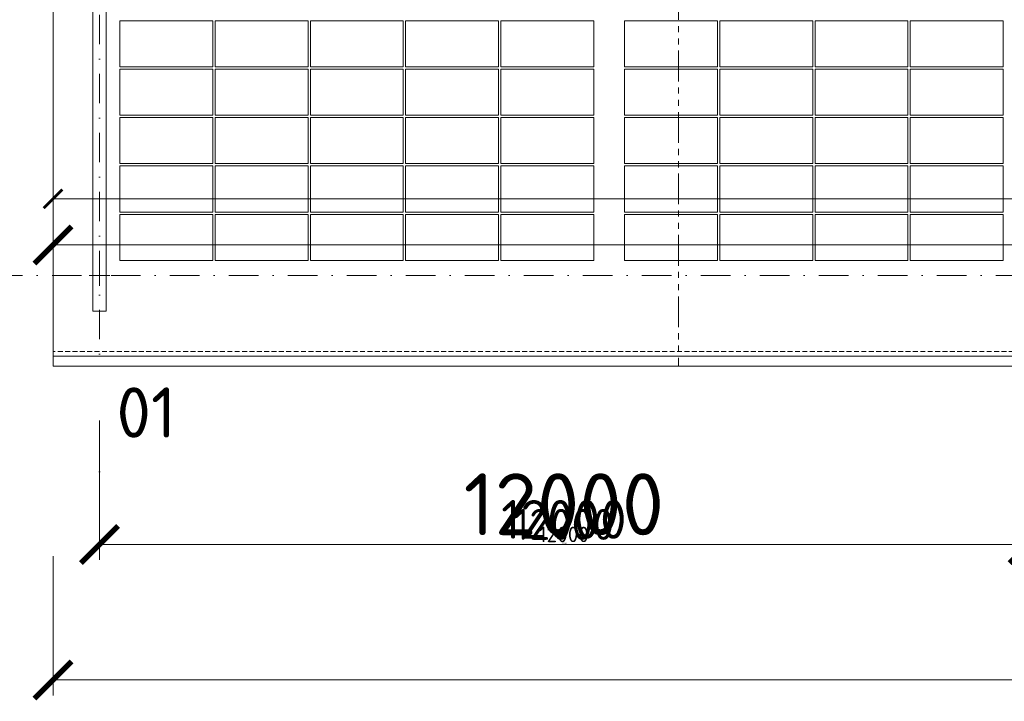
# Model space of a CAD drawing. Header units: millimetres. Extents: x -15830 to 4680139, y -28864 to 2281735.
# Tile 381 of 577: x 212898 to 225619, y 238782 to 247588. Entities that reach past the tile are written whole.
import ezdxf

# ---------------------------------------------------------------- set-up
doc = ezdxf.new("R2010")
doc.units = ezdxf.units.MM
for name, pattern in [('CENTERX2', [101.6, 63.5, -12.7, 12.7, -12.7]), ('DASHDOT', [25.4, 12.7, -6.35, 0, -6.35]), ('DASHED', [19.05, 12.7, -6.35]), ('HIDDEN', [9.525, 6.35, -3.175]), ('PHANTOM2', [31.75, 15.875, -3.175, 3.175, -3.175, 3.175, -3.175])]:
    doc.linetypes.add(name, pattern=pattern)
for name, color, linetype, lineweight in [('A99_FVE', 30, 'Continuous', 5), ('A99_N_kce-pod', 7, 'DASHED', 20), ('A99_N_koty-200', 5, 'Continuous', 5), ('A99_N_koty-200 @ 1', 5, 'Continuous', 5), ('A99_N_koty-200 @ 10', 5, 'Continuous', 5), ('A99_N_koty-200 @ 100', 5, 'Continuous', 5), ('A99_N_koty-200 @ 200', 5, 'Continuous', 5), ('A99_N_koty-200 @ 250 (1)', 5, 'Continuous', 5), ('A99_N_koty-200 @ 250 (2)', 5, 'Continuous', 5), ('A99_N_koty-200 @ 400', 5, 'Continuous', 5), ('A99_N_txt-popis-200', 240, 'Continuous', 5), ('A99_S_kce-demolice', 30, 'Continuous', 20), ('A99_S_kce-pohl', 7, 'Continuous', 5), ('A99_S_koty-200', 160, 'Continuous', 5), ('A99_S_osy', 1, 'CENTERX2', 5)]:
    doc.layers.add(name, color=color, linetype=linetype, lineweight=lineweight)
doc.styles.add('A99_kota', font='isocpeur.ttf', dxfattribs={"height": 2})
doc.styles.add('ad_popis 100', font='isocpeur.ttf', dxfattribs={"height": 200})
doc.dimstyles.new('A99_kota_200 new', dxfattribs={"dimscale": 200, "dimtxt": 2, "dimasz": 1.2, "dimexe": 0.5, "dimexo": 1.5, "dimgap": 0.3, "dimtad": 1, "dimdec": 0, "dimzin": 3, "dimdsep": 46, "dimtxsty": 'A99_kota', "dimblk": 'ARCHTICK', "dimcen": 2.5, "dimazin": 2, "dimtfac": 0.75, "dimtdec": 0, "dimtmove": 2, "dimatfit": 0, "dimfxl": 0, "dimtolj": 1, "dimtzin": 0, "dimlwd": 5, "dimlwe": 5, "dimarcsym": 0})

# ---------------------------------------------------------------- blocks, each defined once
blk = doc.blocks.new('_ArchTick')
at = {"color": 0, "linetype": 'ByBlock', "const_width": 0.15}
blk.add_lwpolyline([(-0.5, -0.5), (0.5, 0.5)], dxfattribs=at)
blk = doc.blocks.new('*D307')
at = {"layer": 'A99_N_koty-200', "color": 0, "linetype": 'Continuous', "lineweight": 5, "ltscale": 10, "transparency": 16777216}
for p, q in [((213929, 241208), (213929, 240758)), ((225929, 241208), (225929, 240758)), ((225929, 240808), (213929, 240808))]:
    blk.add_line(p, q, dxfattribs=at)
at = {"layer": 'Defpoints', "color": 0, "linetype": 'Continuous', "ltscale": 10, "transparency": 16777216}
for p in [(213929, 243683), (225929, 243683), (213929, 240808)]:
    blk.add_point(p, dxfattribs=at)
at = {"layer": 'A99_N_koty-200', "color": 0, "linetype": 'Continuous', "lineweight": 5, "ltscale": 10, "transparency": 16777216, "xscale": 120, "yscale": 120, "zscale": 120, "rotation": 180}
blk.add_blockref('_ArchTick', (213929, 240808), dxfattribs=at)
at = {"layer": 'A99_N_koty-200', "color": 0, "linetype": 'Continuous', "lineweight": 5, "ltscale": 10, "transparency": 16777216, "xscale": 120, "yscale": 120, "zscale": 120}
blk.add_blockref('_ArchTick', (225929, 240808), dxfattribs=at)
at = {"layer": 'A99_N_koty-200', "color": 0, "linetype": 'Continuous', "ltscale": 10, "transparency": 16777216, "insert": (219929, 240938), "char_height": 200, "attachment_point": 5, "style": 'A99_kota'}
blk.add_mtext('\\A1;12000', dxfattribs=at)
blk = doc.blocks.new('*D308')
at = {"layer": 'A99_N_koty-200', "color": 0, "linetype": 'Continuous', "lineweight": 5, "ltscale": 10, "transparency": 16777216}
for p, q in [((213929, 241608), (213929, 240708)), ((225929, 241608), (225929, 240708)), ((225929, 240808), (213929, 240808))]:
    blk.add_line(p, q, dxfattribs=at)
at = {"layer": 'Defpoints', "color": 0, "linetype": 'Continuous', "ltscale": 10, "transparency": 16777216}
for p in [(213929, 243683), (225929, 243683), (213929, 240808)]:
    blk.add_point(p, dxfattribs=at)
at = {"layer": 'A99_N_koty-200', "color": 0, "linetype": 'Continuous', "lineweight": 5, "ltscale": 10, "transparency": 16777216, "xscale": 240, "yscale": 240, "zscale": 240, "rotation": 180}
blk.add_blockref('_ArchTick', (213929, 240808), dxfattribs=at)
at = {"layer": 'A99_N_koty-200', "color": 0, "linetype": 'Continuous', "lineweight": 5, "ltscale": 10, "transparency": 16777216, "xscale": 240, "yscale": 240, "zscale": 240}
blk.add_blockref('_ArchTick', (225929, 240808), dxfattribs=at)
at = {"layer": 'A99_N_koty-200', "color": 0, "linetype": 'Continuous', "ltscale": 10, "transparency": 16777216, "insert": (219929, 241068), "char_height": 400, "attachment_point": 5, "style": 'A99_kota'}
blk.add_mtext('\\A1;12000', dxfattribs=at)
blk = doc.blocks.new('*D309')
at = {"layer": 'A99_N_koty-200', "color": 0, "linetype": 'Continuous', "lineweight": 5, "ltscale": 10, "transparency": 16777216}
for p, q in [((213929, 240812), (213929, 240808)), ((225929, 240808), (213929, 240808)), ((225929, 240812), (225929, 240808))]:
    blk.add_line(p, q, dxfattribs=at)
at = {"layer": 'Defpoints', "color": 0, "linetype": 'Continuous', "ltscale": 10, "transparency": 16777216}
for p in [(213929, 243683), (225929, 243683), (213929, 240808)]:
    blk.add_point(p, dxfattribs=at)
at = {"layer": 'A99_N_koty-200', "color": 0, "linetype": 'Continuous', "lineweight": 5, "ltscale": 10, "transparency": 16777216, "xscale": 1.2, "yscale": 1.2, "zscale": 1.2, "rotation": 180}
blk.add_blockref('_ArchTick', (213929, 240808), dxfattribs=at)
at = {"layer": 'A99_N_koty-200', "color": 0, "linetype": 'Continuous', "lineweight": 5, "ltscale": 10, "transparency": 16777216, "xscale": 1.2, "yscale": 1.2, "zscale": 1.2}
blk.add_blockref('_ArchTick', (225929, 240808), dxfattribs=at)
at = {"layer": 'A99_N_koty-200', "color": 0, "linetype": 'Continuous', "ltscale": 10, "transparency": 16777216, "insert": (219929, 240810), "char_height": 2, "attachment_point": 5, "style": 'A99_kota'}
blk.add_mtext('\\A1;12000', dxfattribs=at)
blk = doc.blocks.new('*D310')
at = {"layer": 'A99_N_koty-200', "color": 0, "linetype": 'Continuous', "lineweight": 5, "ltscale": 10, "transparency": 16777216}
for p, q in [((213929, 242408), (213929, 240608)), ((225929, 242408), (225929, 240608)), ((225929, 240808), (213929, 240808))]:
    blk.add_line(p, q, dxfattribs=at)
at = {"layer": 'Defpoints', "color": 0, "linetype": 'Continuous', "ltscale": 10, "transparency": 16777216}
for p in [(213929, 243683), (225929, 243683), (213929, 240808)]:
    blk.add_point(p, dxfattribs=at)
at = {"layer": 'A99_N_koty-200', "color": 0, "linetype": 'Continuous', "lineweight": 5, "ltscale": 10, "transparency": 16777216, "xscale": 480, "yscale": 480, "zscale": 480, "rotation": 180}
blk.add_blockref('_ArchTick', (213929, 240808), dxfattribs=at)
at = {"layer": 'A99_N_koty-200', "color": 0, "linetype": 'Continuous', "lineweight": 5, "ltscale": 10, "transparency": 16777216, "xscale": 480, "yscale": 480, "zscale": 480}
blk.add_blockref('_ArchTick', (225929, 240808), dxfattribs=at)
at = {"layer": 'A99_N_koty-200', "color": 0, "linetype": 'Continuous', "ltscale": 10, "transparency": 16777216, "insert": (219929, 241328), "char_height": 800, "attachment_point": 5, "style": 'A99_kota'}
blk.add_mtext('\\A1;12000', dxfattribs=at)
blk = doc.blocks.new('*D311')
at = {"layer": 'A99_N_koty-200', "color": 0, "linetype": 'Continuous', "lineweight": 5, "ltscale": 10, "transparency": 16777216}
for p, q in [((213929, 240848), (213929, 240803)), ((225929, 240808), (213929, 240808)), ((225929, 240848), (225929, 240803))]:
    blk.add_line(p, q, dxfattribs=at)
at = {"layer": 'Defpoints', "color": 0, "linetype": 'Continuous', "ltscale": 10, "transparency": 16777216}
for p in [(213929, 243683), (225929, 243683), (213929, 240808)]:
    blk.add_point(p, dxfattribs=at)
at = {"layer": 'A99_N_koty-200', "color": 0, "linetype": 'Continuous', "lineweight": 5, "ltscale": 10, "transparency": 16777216, "xscale": 12, "yscale": 12, "zscale": 12, "rotation": 180}
blk.add_blockref('_ArchTick', (213929, 240808), dxfattribs=at)
at = {"layer": 'A99_N_koty-200', "color": 0, "linetype": 'Continuous', "lineweight": 5, "ltscale": 10, "transparency": 16777216, "xscale": 12, "yscale": 12, "zscale": 12}
blk.add_blockref('_ArchTick', (225929, 240808), dxfattribs=at)
at = {"layer": 'A99_N_koty-200', "color": 0, "linetype": 'Continuous', "ltscale": 10, "transparency": 16777216, "insert": (219929, 240821), "char_height": 20, "attachment_point": 5, "style": 'A99_kota'}
blk.add_mtext('\\A1;12000', dxfattribs=at)
blk = doc.blocks.new('*D312')
at = {"layer": 'A99_N_koty-200', "color": 0, "linetype": 'Continuous', "lineweight": 5, "ltscale": 10, "transparency": 16777216}
for p, q in [((213929, 241808), (213929, 240683)), ((225929, 241808), (225929, 240683)), ((225929, 240808), (213929, 240808))]:
    blk.add_line(p, q, dxfattribs=at)
at = {"layer": 'Defpoints', "color": 0, "linetype": 'Continuous', "ltscale": 10, "transparency": 16777216}
for p in [(213929, 243683), (225929, 243683), (213929, 240808)]:
    blk.add_point(p, dxfattribs=at)
at = {"layer": 'A99_N_koty-200', "color": 0, "linetype": 'Continuous', "lineweight": 5, "ltscale": 10, "transparency": 16777216, "xscale": 300, "yscale": 300, "zscale": 300, "rotation": 180}
blk.add_blockref('_ArchTick', (213929, 240808), dxfattribs=at)
at = {"layer": 'A99_N_koty-200', "color": 0, "linetype": 'Continuous', "lineweight": 5, "ltscale": 10, "transparency": 16777216, "xscale": 300, "yscale": 300, "zscale": 300}
blk.add_blockref('_ArchTick', (225929, 240808), dxfattribs=at)
at = {"layer": 'A99_N_koty-200', "color": 0, "linetype": 'Continuous', "ltscale": 10, "transparency": 16777216, "insert": (219929, 241133), "char_height": 500, "attachment_point": 5, "style": 'A99_kota'}
blk.add_mtext('\\A1;12000', dxfattribs=at)
blk = doc.blocks.new('*D313')
at = {"layer": 'A99_N_koty-200', "color": 0, "linetype": 'Continuous', "lineweight": 5, "ltscale": 10, "transparency": 16777216}
for p, q in [((213929, 241808), (213929, 240683)), ((225929, 241808), (225929, 240683)), ((225929, 240808), (213929, 240808))]:
    blk.add_line(p, q, dxfattribs=at)
at = {"layer": 'Defpoints', "color": 0, "linetype": 'Continuous', "ltscale": 10, "transparency": 16777216}
for p in [(213929, 243683), (225929, 243683), (213929, 240808)]:
    blk.add_point(p, dxfattribs=at)
at = {"layer": 'A99_N_koty-200', "color": 0, "linetype": 'Continuous', "lineweight": 5, "ltscale": 10, "transparency": 16777216, "xscale": 300, "yscale": 300, "zscale": 300, "rotation": 180}
blk.add_blockref('_ArchTick', (213929, 240808), dxfattribs=at)
at = {"layer": 'A99_N_koty-200', "color": 0, "linetype": 'Continuous', "lineweight": 5, "ltscale": 10, "transparency": 16777216, "xscale": 300, "yscale": 300, "zscale": 300}
blk.add_blockref('_ArchTick', (225929, 240808), dxfattribs=at)
at = {"layer": 'A99_N_koty-200', "color": 0, "linetype": 'Continuous', "ltscale": 10, "transparency": 16777216, "insert": (219929, 241133), "char_height": 500, "attachment_point": 5, "style": 'A99_kota'}
blk.add_mtext('\\A1;12000', dxfattribs=at)
blk = doc.blocks.new('*D314')
at = {"layer": 'A99_N_koty-200', "color": 0, "linetype": 'Continuous', "lineweight": 5, "ltscale": 10, "transparency": 16777216}
for p, q in [((213329, 239458), (213329, 239008)), ((352804, 239458), (352804, 239008)), ((352804, 239058), (213329, 239058))]:
    blk.add_line(p, q, dxfattribs=at)
at = {"layer": 'Defpoints', "color": 0, "linetype": 'Continuous', "ltscale": 10, "transparency": 16777216}
for p in [(213329, 242988), (352804, 242988), (213329, 239058)]:
    blk.add_point(p, dxfattribs=at)
at = {"layer": 'A99_N_koty-200', "color": 0, "linetype": 'Continuous', "lineweight": 5, "ltscale": 10, "transparency": 16777216, "xscale": 120, "yscale": 120, "zscale": 120, "rotation": 180}
blk.add_blockref('_ArchTick', (213329, 239058), dxfattribs=at)
at = {"layer": 'A99_N_koty-200', "color": 0, "linetype": 'Continuous', "lineweight": 5, "ltscale": 10, "transparency": 16777216, "xscale": 120, "yscale": 120, "zscale": 120}
blk.add_blockref('_ArchTick', (352804, 239058), dxfattribs=at)
at = {"layer": 'A99_N_koty-200', "color": 0, "linetype": 'Continuous', "ltscale": 10, "transparency": 16777216, "insert": (283067, 239188), "char_height": 200, "attachment_point": 5, "style": 'A99_kota'}
blk.add_mtext('\\A1;139476', dxfattribs=at)
blk = doc.blocks.new('*D315')
at = {"layer": 'A99_N_koty-200', "color": 0, "linetype": 'Continuous', "lineweight": 5, "ltscale": 10, "transparency": 16777216}
for p, q in [((213329, 239858), (213329, 238958)), ((352804, 239858), (352804, 238958)), ((352804, 239058), (213329, 239058))]:
    blk.add_line(p, q, dxfattribs=at)
at = {"layer": 'Defpoints', "color": 0, "linetype": 'Continuous', "ltscale": 10, "transparency": 16777216}
for p in [(213329, 242988), (352804, 242988), (213329, 239058)]:
    blk.add_point(p, dxfattribs=at)
at = {"layer": 'A99_N_koty-200', "color": 0, "linetype": 'Continuous', "lineweight": 5, "ltscale": 10, "transparency": 16777216, "xscale": 240, "yscale": 240, "zscale": 240, "rotation": 180}
blk.add_blockref('_ArchTick', (213329, 239058), dxfattribs=at)
at = {"layer": 'A99_N_koty-200', "color": 0, "linetype": 'Continuous', "lineweight": 5, "ltscale": 10, "transparency": 16777216, "xscale": 240, "yscale": 240, "zscale": 240}
blk.add_blockref('_ArchTick', (352804, 239058), dxfattribs=at)
at = {"layer": 'A99_N_koty-200', "color": 0, "linetype": 'Continuous', "ltscale": 10, "transparency": 16777216, "insert": (283067, 239318), "char_height": 400, "attachment_point": 5, "style": 'A99_kota'}
blk.add_mtext('\\A1;139476', dxfattribs=at)
blk = doc.blocks.new('*D316')
at = {"layer": 'A99_N_koty-200', "color": 0, "linetype": 'Continuous', "lineweight": 5, "ltscale": 10, "transparency": 16777216}
for p, q in [((213329, 239062), (213329, 239058)), ((352804, 239058), (213329, 239058)), ((352804, 239062), (352804, 239058))]:
    blk.add_line(p, q, dxfattribs=at)
at = {"layer": 'Defpoints', "color": 0, "linetype": 'Continuous', "ltscale": 10, "transparency": 16777216}
for p in [(213329, 242988), (352804, 242988), (213329, 239058)]:
    blk.add_point(p, dxfattribs=at)
at = {"layer": 'A99_N_koty-200', "color": 0, "linetype": 'Continuous', "lineweight": 5, "ltscale": 10, "transparency": 16777216, "xscale": 1.2, "yscale": 1.2, "zscale": 1.2, "rotation": 180}
blk.add_blockref('_ArchTick', (213329, 239058), dxfattribs=at)
at = {"layer": 'A99_N_koty-200', "color": 0, "linetype": 'Continuous', "lineweight": 5, "ltscale": 10, "transparency": 16777216, "xscale": 1.2, "yscale": 1.2, "zscale": 1.2}
blk.add_blockref('_ArchTick', (352804, 239058), dxfattribs=at)
at = {"layer": 'A99_N_koty-200', "color": 0, "linetype": 'Continuous', "ltscale": 10, "transparency": 16777216, "insert": (283067, 239060), "char_height": 2, "attachment_point": 5, "style": 'A99_kota'}
blk.add_mtext('\\A1;139476', dxfattribs=at)
blk = doc.blocks.new('*D317')
at = {"layer": 'A99_N_koty-200', "color": 0, "linetype": 'Continuous', "lineweight": 5, "ltscale": 10, "transparency": 16777216}
for p, q in [((213329, 240658), (213329, 238858)), ((352804, 240658), (352804, 238858)), ((352804, 239058), (213329, 239058))]:
    blk.add_line(p, q, dxfattribs=at)
at = {"layer": 'Defpoints', "color": 0, "linetype": 'Continuous', "ltscale": 10, "transparency": 16777216}
for p in [(213329, 242988), (352804, 242988), (213329, 239058)]:
    blk.add_point(p, dxfattribs=at)
at = {"layer": 'A99_N_koty-200', "color": 0, "linetype": 'Continuous', "lineweight": 5, "ltscale": 10, "transparency": 16777216, "xscale": 480, "yscale": 480, "zscale": 480, "rotation": 180}
blk.add_blockref('_ArchTick', (213329, 239058), dxfattribs=at)
at = {"layer": 'A99_N_koty-200', "color": 0, "linetype": 'Continuous', "lineweight": 5, "ltscale": 10, "transparency": 16777216, "xscale": 480, "yscale": 480, "zscale": 480}
blk.add_blockref('_ArchTick', (352804, 239058), dxfattribs=at)
at = {"layer": 'A99_N_koty-200', "color": 0, "linetype": 'Continuous', "ltscale": 10, "transparency": 16777216, "insert": (283067, 239578), "char_height": 800, "attachment_point": 5, "style": 'A99_kota'}
blk.add_mtext('\\A1;139476', dxfattribs=at)
blk = doc.blocks.new('*D318')
at = {"layer": 'A99_N_koty-200', "color": 0, "linetype": 'Continuous', "lineweight": 5, "ltscale": 10, "transparency": 16777216}
for p, q in [((213329, 239098), (213329, 239053)), ((352804, 239058), (213329, 239058)), ((352804, 239098), (352804, 239053))]:
    blk.add_line(p, q, dxfattribs=at)
at = {"layer": 'Defpoints', "color": 0, "linetype": 'Continuous', "ltscale": 10, "transparency": 16777216}
for p in [(213329, 242988), (352804, 242988), (213329, 239058)]:
    blk.add_point(p, dxfattribs=at)
at = {"layer": 'A99_N_koty-200', "color": 0, "linetype": 'Continuous', "lineweight": 5, "ltscale": 10, "transparency": 16777216, "xscale": 12, "yscale": 12, "zscale": 12, "rotation": 180}
blk.add_blockref('_ArchTick', (213329, 239058), dxfattribs=at)
at = {"layer": 'A99_N_koty-200', "color": 0, "linetype": 'Continuous', "lineweight": 5, "ltscale": 10, "transparency": 16777216, "xscale": 12, "yscale": 12, "zscale": 12}
blk.add_blockref('_ArchTick', (352804, 239058), dxfattribs=at)
at = {"layer": 'A99_N_koty-200', "color": 0, "linetype": 'Continuous', "ltscale": 10, "transparency": 16777216, "insert": (283067, 239071), "char_height": 20, "attachment_point": 5, "style": 'A99_kota'}
blk.add_mtext('\\A1;139476', dxfattribs=at)
blk = doc.blocks.new('*D319')
at = {"layer": 'A99_N_koty-200', "color": 0, "linetype": 'Continuous', "lineweight": 5, "ltscale": 10, "transparency": 16777216}
for p, q in [((213329, 240058), (213329, 238933)), ((352804, 240058), (352804, 238933)), ((352804, 239058), (213329, 239058))]:
    blk.add_line(p, q, dxfattribs=at)
at = {"layer": 'Defpoints', "color": 0, "linetype": 'Continuous', "ltscale": 10, "transparency": 16777216}
for p in [(213329, 242988), (352804, 242988), (213329, 239058)]:
    blk.add_point(p, dxfattribs=at)
at = {"layer": 'A99_N_koty-200', "color": 0, "linetype": 'Continuous', "lineweight": 5, "ltscale": 10, "transparency": 16777216, "xscale": 300, "yscale": 300, "zscale": 300, "rotation": 180}
blk.add_blockref('_ArchTick', (213329, 239058), dxfattribs=at)
at = {"layer": 'A99_N_koty-200', "color": 0, "linetype": 'Continuous', "lineweight": 5, "ltscale": 10, "transparency": 16777216, "xscale": 300, "yscale": 300, "zscale": 300}
blk.add_blockref('_ArchTick', (352804, 239058), dxfattribs=at)
at = {"layer": 'A99_N_koty-200', "color": 0, "linetype": 'Continuous', "ltscale": 10, "transparency": 16777216, "insert": (283067, 239383), "char_height": 500, "attachment_point": 5, "style": 'A99_kota'}
blk.add_mtext('\\A1;139476', dxfattribs=at)
blk = doc.blocks.new('*D320')
at = {"layer": 'A99_N_koty-200', "color": 0, "linetype": 'Continuous', "lineweight": 5, "ltscale": 10, "transparency": 16777216}
for p, q in [((213329, 240058), (213329, 238933)), ((352804, 240058), (352804, 238933)), ((352804, 239058), (213329, 239058))]:
    blk.add_line(p, q, dxfattribs=at)
at = {"layer": 'Defpoints', "color": 0, "linetype": 'Continuous', "ltscale": 10, "transparency": 16777216}
for p in [(213329, 242988), (352804, 242988), (213329, 239058)]:
    blk.add_point(p, dxfattribs=at)
at = {"layer": 'A99_N_koty-200', "color": 0, "linetype": 'Continuous', "lineweight": 5, "ltscale": 10, "transparency": 16777216, "xscale": 300, "yscale": 300, "zscale": 300, "rotation": 180}
blk.add_blockref('_ArchTick', (213329, 239058), dxfattribs=at)
at = {"layer": 'A99_N_koty-200', "color": 0, "linetype": 'Continuous', "lineweight": 5, "ltscale": 10, "transparency": 16777216, "xscale": 300, "yscale": 300, "zscale": 300}
blk.add_blockref('_ArchTick', (352804, 239058), dxfattribs=at)
at = {"layer": 'A99_N_koty-200', "color": 0, "linetype": 'Continuous', "ltscale": 10, "transparency": 16777216, "insert": (283067, 239383), "char_height": 500, "attachment_point": 5, "style": 'A99_kota'}
blk.add_mtext('\\A1;139476', dxfattribs=at)
blk = doc.blocks.new('*D100')
at = {"layer": 'A99_N_koty-200', "color": 0, "linetype": 'Continuous', "lineweight": 5, "ltscale": 10, "transparency": 16777216}
for p, q in [((213329, 244473), (213329, 245373)), ((213329, 245273), (243929, 245273)), ((243929, 244473), (243929, 245373))]:
    blk.add_line(p, q, dxfattribs=at)
at = {"layer": 'Defpoints', "color": 0, "linetype": 'Continuous', "ltscale": 10, "transparency": 16777216}
for p in [(243929, 245273), (213329, 243243), (243929, 243203)]:
    blk.add_point(p, dxfattribs=at)
at = {"layer": 'A99_N_koty-200', "color": 0, "linetype": 'Continuous', "lineweight": 5, "ltscale": 10, "transparency": 16777216, "xscale": 240, "yscale": 240, "zscale": 240, "rotation": 180}
blk.add_blockref('_ArchTick', (213329, 245273), dxfattribs=at)
at = {"layer": 'A99_N_koty-200', "color": 0, "linetype": 'Continuous', "lineweight": 5, "ltscale": 10, "transparency": 16777216, "xscale": 240, "yscale": 240, "zscale": 240}
blk.add_blockref('_ArchTick', (243929, 245273), dxfattribs=at)
at = {"layer": 'A99_N_koty-200', "color": 0, "linetype": 'Continuous', "ltscale": 10, "transparency": 16777216, "insert": (228629, 245533), "char_height": 400, "attachment_point": 5, "style": 'A99_kota'}
blk.add_mtext('\\A1;30600', dxfattribs=at)
blk = doc.blocks.new('*D101')
at = {"layer": 'A99_N_koty-200', "color": 0, "linetype": 'Continuous', "lineweight": 5, "ltscale": 10, "transparency": 16777216}
for p, q in [((213329, 244278), (213329, 244728)), ((213329, 244678), (243929, 244678)), ((243929, 244278), (243929, 244728))]:
    blk.add_line(p, q, dxfattribs=at)
at = {"layer": 'Defpoints', "color": 0, "linetype": 'Continuous', "ltscale": 10, "transparency": 16777216}
for p in [(243929, 244678), (213329, 243243), (243929, 243203)]:
    blk.add_point(p, dxfattribs=at)
at = {"layer": 'A99_N_koty-200', "color": 0, "linetype": 'Continuous', "lineweight": 5, "ltscale": 10, "transparency": 16777216, "xscale": 120, "yscale": 120, "zscale": 120, "rotation": 180}
blk.add_blockref('_ArchTick', (213329, 244678), dxfattribs=at)
at = {"layer": 'A99_N_koty-200', "color": 0, "linetype": 'Continuous', "lineweight": 5, "ltscale": 10, "transparency": 16777216, "xscale": 120, "yscale": 120, "zscale": 120}
blk.add_blockref('_ArchTick', (243929, 244678), dxfattribs=at)
at = {"layer": 'A99_N_koty-200', "color": 0, "linetype": 'Continuous', "ltscale": 10, "transparency": 16777216, "insert": (228629, 244808), "char_height": 200, "attachment_point": 5, "style": 'A99_kota'}
blk.add_mtext('\\A1;30600', dxfattribs=at)
blk = doc.blocks.new('*D102')
at = {"layer": 'A99_N_koty-200', "color": 0, "linetype": 'Continuous', "lineweight": 5, "ltscale": 10, "transparency": 16777216}
for p, q in [((213329, 244674), (213329, 244679)), ((213329, 244678), (243929, 244678)), ((243929, 244674), (243929, 244679))]:
    blk.add_line(p, q, dxfattribs=at)
at = {"layer": 'Defpoints', "color": 0, "linetype": 'Continuous', "ltscale": 10, "transparency": 16777216}
for p in [(243929, 244678), (213329, 243243), (243929, 243203)]:
    blk.add_point(p, dxfattribs=at)
at = {"layer": 'A99_N_koty-200', "color": 0, "linetype": 'Continuous', "lineweight": 5, "ltscale": 10, "transparency": 16777216, "xscale": 1.2, "yscale": 1.2, "zscale": 1.2, "rotation": 180}
blk.add_blockref('_ArchTick', (213329, 244678), dxfattribs=at)
at = {"layer": 'A99_N_koty-200', "color": 0, "linetype": 'Continuous', "lineweight": 5, "ltscale": 10, "transparency": 16777216, "xscale": 1.2, "yscale": 1.2, "zscale": 1.2}
blk.add_blockref('_ArchTick', (243929, 244678), dxfattribs=at)
at = {"layer": 'A99_N_koty-200', "color": 0, "linetype": 'Continuous', "ltscale": 10, "transparency": 16777216, "insert": (228629, 244680), "char_height": 2, "attachment_point": 5, "style": 'A99_kota'}
blk.add_mtext('\\A1;30600', dxfattribs=at)
blk = doc.blocks.new('*D103')
at = {"layer": 'A99_N_koty-200', "color": 0, "linetype": 'Continuous', "lineweight": 5, "ltscale": 10, "transparency": 16777216}
for p, q in [((213329, 243843), (213329, 244878)), ((243929, 243803), (243929, 244878)), ((213329, 244678), (243929, 244678))]:
    blk.add_line(p, q, dxfattribs=at)
at = {"layer": 'Defpoints', "color": 0, "linetype": 'Continuous', "ltscale": 10, "transparency": 16777216}
for p in [(243929, 244678), (213329, 243243), (243929, 243203)]:
    blk.add_point(p, dxfattribs=at)
at = {"layer": 'A99_N_koty-200', "color": 0, "linetype": 'Continuous', "lineweight": 5, "ltscale": 10, "transparency": 16777216, "xscale": 480, "yscale": 480, "zscale": 480, "rotation": 180}
blk.add_blockref('_ArchTick', (213329, 244678), dxfattribs=at)
at = {"layer": 'A99_N_koty-200', "color": 0, "linetype": 'Continuous', "lineweight": 5, "ltscale": 10, "transparency": 16777216, "xscale": 480, "yscale": 480, "zscale": 480}
blk.add_blockref('_ArchTick', (243929, 244678), dxfattribs=at)
at = {"layer": 'A99_N_koty-200', "color": 0, "linetype": 'Continuous', "ltscale": 10, "transparency": 16777216, "insert": (228629, 245198), "char_height": 800, "attachment_point": 5, "style": 'A99_kota'}
blk.add_mtext('\\A1;30600', dxfattribs=at)
blk = doc.blocks.new('*D104')
at = {"layer": 'A99_N_koty-200', "color": 0, "linetype": 'Continuous', "lineweight": 5, "ltscale": 10, "transparency": 16777216}
for p, q in [((213329, 244638), (213329, 244683)), ((213329, 244678), (243929, 244678)), ((243929, 244638), (243929, 244683))]:
    blk.add_line(p, q, dxfattribs=at)
at = {"layer": 'Defpoints', "color": 0, "linetype": 'Continuous', "ltscale": 10, "transparency": 16777216}
for p in [(243929, 244678), (213329, 243243), (243929, 243203)]:
    blk.add_point(p, dxfattribs=at)
at = {"layer": 'A99_N_koty-200', "color": 0, "linetype": 'Continuous', "lineweight": 5, "ltscale": 10, "transparency": 16777216, "xscale": 12, "yscale": 12, "zscale": 12, "rotation": 180}
blk.add_blockref('_ArchTick', (213329, 244678), dxfattribs=at)
at = {"layer": 'A99_N_koty-200', "color": 0, "linetype": 'Continuous', "lineweight": 5, "ltscale": 10, "transparency": 16777216, "xscale": 12, "yscale": 12, "zscale": 12}
blk.add_blockref('_ArchTick', (243929, 244678), dxfattribs=at)
at = {"layer": 'A99_N_koty-200', "color": 0, "linetype": 'Continuous', "ltscale": 10, "transparency": 16777216, "insert": (228629, 244691), "char_height": 20, "attachment_point": 5, "style": 'A99_kota'}
blk.add_mtext('\\A1;30600', dxfattribs=at)
blk = doc.blocks.new('*D105')
at = {"layer": 'A99_N_koty-200', "color": 0, "linetype": 'Continuous', "lineweight": 5, "ltscale": 10, "transparency": 16777216}
for p, q in [((213329, 243678), (213329, 244803)), ((243929, 243678), (243929, 244803)), ((213329, 244678), (243929, 244678))]:
    blk.add_line(p, q, dxfattribs=at)
at = {"layer": 'Defpoints', "color": 0, "linetype": 'Continuous', "ltscale": 10, "transparency": 16777216}
for p in [(243929, 244678), (213329, 243243), (243929, 243203)]:
    blk.add_point(p, dxfattribs=at)
at = {"layer": 'A99_N_koty-200', "color": 0, "linetype": 'Continuous', "lineweight": 5, "ltscale": 10, "transparency": 16777216, "xscale": 300, "yscale": 300, "zscale": 300, "rotation": 180}
blk.add_blockref('_ArchTick', (213329, 244678), dxfattribs=at)
at = {"layer": 'A99_N_koty-200', "color": 0, "linetype": 'Continuous', "lineweight": 5, "ltscale": 10, "transparency": 16777216, "xscale": 300, "yscale": 300, "zscale": 300}
blk.add_blockref('_ArchTick', (243929, 244678), dxfattribs=at)
at = {"layer": 'A99_N_koty-200', "color": 0, "linetype": 'Continuous', "ltscale": 10, "transparency": 16777216, "insert": (228629, 245003), "char_height": 500, "attachment_point": 5, "style": 'A99_kota'}
blk.add_mtext('\\A1;30600', dxfattribs=at)
blk = doc.blocks.new('*D106')
at = {"layer": 'A99_N_koty-200', "color": 0, "linetype": 'Continuous', "lineweight": 5, "ltscale": 10, "transparency": 16777216}
for p, q in [((213329, 243678), (213329, 244803)), ((243929, 243678), (243929, 244803)), ((213329, 244678), (243929, 244678))]:
    blk.add_line(p, q, dxfattribs=at)
at = {"layer": 'Defpoints', "color": 0, "linetype": 'Continuous', "ltscale": 10, "transparency": 16777216}
for p in [(243929, 244678), (213329, 243243), (243929, 243203)]:
    blk.add_point(p, dxfattribs=at)
at = {"layer": 'A99_N_koty-200', "color": 0, "linetype": 'Continuous', "lineweight": 5, "ltscale": 10, "transparency": 16777216, "xscale": 300, "yscale": 300, "zscale": 300, "rotation": 180}
blk.add_blockref('_ArchTick', (213329, 244678), dxfattribs=at)
at = {"layer": 'A99_N_koty-200', "color": 0, "linetype": 'Continuous', "lineweight": 5, "ltscale": 10, "transparency": 16777216, "xscale": 300, "yscale": 300, "zscale": 300}
blk.add_blockref('_ArchTick', (243929, 244678), dxfattribs=at)
at = {"layer": 'A99_N_koty-200', "color": 0, "linetype": 'Continuous', "ltscale": 10, "transparency": 16777216, "insert": (228629, 245003), "char_height": 500, "attachment_point": 5, "style": 'A99_kota'}
blk.add_mtext('\\A1;30600', dxfattribs=at)
blk = doc.blocks.new('*U795')
at = {"layer": 'A99_N_koty-200 @ 1', "linetype": 'Continuous', "ltscale": 10}
dim = blk.add_linear_dim(base=(213929, 240808.3), p1=(225929, 243683.3), p2=(213929, 243683.3), angle=180, dimstyle='A99_kota_200 new', override={"dimscale": 1, "dimtix": 1, "dimtofl": 1, "dimtmove": 1, "dimatfit": 1}, dxfattribs=at)
dim.commit()
dim.dimension.update_dxf_attribs({"geometry": '*D309', "text_midpoint": (219929, 240809.6)})
at = {"layer": 'A99_N_koty-200 @ 10', "linetype": 'Continuous', "ltscale": 10}
dim = blk.add_linear_dim(base=(213929, 240808.3), p1=(225929, 243683.3), p2=(213929, 243683.3), angle=180, dimstyle='A99_kota_200 new', override={"dimscale": 10, "dimtix": 1, "dimtofl": 1, "dimtmove": 1, "dimatfit": 1}, dxfattribs=at)
dim.commit()
dim.dimension.update_dxf_attribs({"geometry": '*D311', "text_midpoint": (219929, 240821.3)})
at = {"layer": 'A99_N_koty-200 @ 100', "linetype": 'Continuous', "ltscale": 10}
dim = blk.add_linear_dim(base=(213929, 240808.3), p1=(225929, 243683.3), p2=(213929, 243683.3), angle=180, dimstyle='A99_kota_200 new', override={"dimscale": 100, "dimtix": 1, "dimtofl": 1, "dimtmove": 1, "dimatfit": 1}, dxfattribs=at)
dim.commit()
dim.dimension.update_dxf_attribs({"geometry": '*D307', "text_midpoint": (219929, 240938.3)})
at = {"layer": 'A99_N_koty-200 @ 200', "linetype": 'Continuous', "ltscale": 10}
dim = blk.add_linear_dim(base=(213929, 240808.3), p1=(225929, 243683.3), p2=(213929, 243683.3), angle=180, dimstyle='A99_kota_200 new', override={"dimscale": 200, "dimtix": 1, "dimtofl": 1, "dimtmove": 1, "dimatfit": 1}, dxfattribs=at)
dim.commit()
dim.dimension.update_dxf_attribs({"geometry": '*D308', "text_midpoint": (219929, 241068.3)})
at = {"layer": 'A99_N_koty-200 @ 250 (1)', "linetype": 'Continuous', "ltscale": 10}
dim = blk.add_linear_dim(base=(213929, 240808.3), p1=(225929, 243683.3), p2=(213929, 243683.3), angle=180, dimstyle='A99_kota_200 new', override={"dimscale": 250, "dimtix": 1, "dimtofl": 1, "dimtmove": 1, "dimatfit": 1}, dxfattribs=at)
dim.commit()
dim.dimension.update_dxf_attribs({"geometry": '*D312', "text_midpoint": (219929, 241133.3)})
at = {"layer": 'A99_N_koty-200 @ 250 (2)', "linetype": 'Continuous', "ltscale": 10}
dim = blk.add_linear_dim(base=(213929, 240808.3), p1=(225929, 243683.3), p2=(213929, 243683.3), angle=180, dimstyle='A99_kota_200 new', override={"dimscale": 250, "dimtix": 1, "dimtofl": 1, "dimtmove": 1, "dimatfit": 1}, dxfattribs=at)
dim.commit()
dim.dimension.update_dxf_attribs({"geometry": '*D313', "text_midpoint": (219929, 241133.3)})
at = {"layer": 'A99_N_koty-200 @ 400', "linetype": 'Continuous', "ltscale": 10}
dim = blk.add_linear_dim(base=(213929, 240808.3), p1=(225929, 243683.3), p2=(213929, 243683.3), angle=180, dimstyle='A99_kota_200 new', override={"dimscale": 400, "dimtix": 1, "dimtofl": 1, "dimtmove": 1, "dimatfit": 1}, dxfattribs=at)
dim.commit()
dim.dimension.update_dxf_attribs({"geometry": '*D310', "text_midpoint": (219929, 241328.3)})
blk = doc.blocks.new('*U796')
at = {"layer": 'A99_N_koty-200 @ 1', "linetype": 'Continuous', "ltscale": 10}
dim = blk.add_linear_dim(base=(213328.9503, 239058.2521), p1=(352804.496, 242988.2521), p2=(213328.9503, 242988.2521), angle=180, dimstyle='A99_kota_200 new', override={"dimscale": 1, "dimtix": 1, "dimtofl": 1, "dimtmove": 1, "dimatfit": 1}, dxfattribs=at)
dim.commit()
dim.dimension.update_dxf_attribs({"geometry": '*D316', "text_midpoint": (283066.7231, 239059.5521)})
at = {"layer": 'A99_N_koty-200 @ 10', "linetype": 'Continuous', "ltscale": 10}
dim = blk.add_linear_dim(base=(213328.9503, 239058.2521), p1=(352804.496, 242988.2521), p2=(213328.9503, 242988.2521), angle=180, dimstyle='A99_kota_200 new', override={"dimscale": 10, "dimtix": 1, "dimtofl": 1, "dimtmove": 1, "dimatfit": 1}, dxfattribs=at)
dim.commit()
dim.dimension.update_dxf_attribs({"geometry": '*D318', "text_midpoint": (283066.7231, 239071.2521)})
at = {"layer": 'A99_N_koty-200 @ 100', "linetype": 'Continuous', "ltscale": 10}
dim = blk.add_linear_dim(base=(213328.9503, 239058.2521), p1=(352804.496, 242988.2521), p2=(213328.9503, 242988.2521), angle=180, dimstyle='A99_kota_200 new', override={"dimscale": 100, "dimtix": 1, "dimtofl": 1, "dimtmove": 1, "dimatfit": 1}, dxfattribs=at)
dim.commit()
dim.dimension.update_dxf_attribs({"geometry": '*D314', "text_midpoint": (283066.7231, 239188.2521)})
at = {"layer": 'A99_N_koty-200 @ 200', "linetype": 'Continuous', "ltscale": 10}
dim = blk.add_linear_dim(base=(213328.9503, 239058.2521), p1=(352804.496, 242988.2521), p2=(213328.9503, 242988.2521), angle=180, dimstyle='A99_kota_200 new', override={"dimscale": 200, "dimtix": 1, "dimtofl": 1, "dimtmove": 1, "dimatfit": 1}, dxfattribs=at)
dim.commit()
dim.dimension.update_dxf_attribs({"geometry": '*D315', "text_midpoint": (283066.7231, 239318.2521)})
at = {"layer": 'A99_N_koty-200 @ 250 (1)', "linetype": 'Continuous', "ltscale": 10}
dim = blk.add_linear_dim(base=(213328.9503, 239058.2521), p1=(352804.496, 242988.2521), p2=(213328.9503, 242988.2521), angle=180, dimstyle='A99_kota_200 new', override={"dimscale": 250, "dimtix": 1, "dimtofl": 1, "dimtmove": 1, "dimatfit": 1}, dxfattribs=at)
dim.commit()
dim.dimension.update_dxf_attribs({"geometry": '*D319', "text_midpoint": (283066.7231, 239383.2521)})
at = {"layer": 'A99_N_koty-200 @ 250 (2)', "linetype": 'Continuous', "ltscale": 10}
dim = blk.add_linear_dim(base=(213328.9503, 239058.2521), p1=(352804.496, 242988.2521), p2=(213328.9503, 242988.2521), angle=180, dimstyle='A99_kota_200 new', override={"dimscale": 250, "dimtix": 1, "dimtofl": 1, "dimtmove": 1, "dimatfit": 1}, dxfattribs=at)
dim.commit()
dim.dimension.update_dxf_attribs({"geometry": '*D320', "text_midpoint": (283066.7231, 239383.2521)})
at = {"layer": 'A99_N_koty-200 @ 400', "linetype": 'Continuous', "ltscale": 10}
dim = blk.add_linear_dim(base=(213328.9503, 239058.2521), p1=(352804.496, 242988.2521), p2=(213328.9503, 242988.2521), angle=180, dimstyle='A99_kota_200 new', override={"dimscale": 400, "dimtix": 1, "dimtofl": 1, "dimtmove": 1, "dimatfit": 1}, dxfattribs=at)
dim.commit()
dim.dimension.update_dxf_attribs({"geometry": '*D317', "text_midpoint": (283066.7231, 239578.2521)})
blk = doc.blocks.new('*U828')
at = {"layer": 'A99_N_koty-200 @ 1', "linetype": 'Continuous', "ltscale": 10}
dim = blk.add_linear_dim(base=(243929, 244678.3), p1=(213329, 243243.3), p2=(243929, 243203.3), dimstyle='A99_kota_200 new', override={"dimscale": 1, "dimtix": 1, "dimtofl": 1, "dimtmove": 2, "dimatfit": 3}, dxfattribs=at)
dim.commit()
dim.dimension.update_dxf_attribs({"geometry": '*D102', "text_midpoint": (228629, 244679.6)})
at = {"layer": 'A99_N_koty-200 @ 10', "linetype": 'Continuous', "ltscale": 10}
dim = blk.add_linear_dim(base=(243929, 244678.3), p1=(213329, 243243.3), p2=(243929, 243203.3), dimstyle='A99_kota_200 new', override={"dimscale": 10, "dimtix": 1, "dimtofl": 1, "dimtmove": 2, "dimatfit": 3}, dxfattribs=at)
dim.commit()
dim.dimension.update_dxf_attribs({"geometry": '*D104', "text_midpoint": (228629, 244691.3)})
at = {"layer": 'A99_N_koty-200 @ 100', "linetype": 'Continuous', "ltscale": 10}
dim = blk.add_linear_dim(base=(243929, 244678.3), p1=(213329, 243243.3), p2=(243929, 243203.3), dimstyle='A99_kota_200 new', override={"dimscale": 100, "dimtix": 1, "dimtofl": 1, "dimtmove": 2, "dimatfit": 3}, dxfattribs=at)
dim.commit()
dim.dimension.update_dxf_attribs({"geometry": '*D101', "text_midpoint": (228629, 244808.3)})
at = {"layer": 'A99_N_koty-200 @ 200', "linetype": 'Continuous', "ltscale": 10}
dim = blk.add_linear_dim(base=(243929, 245273.3), p1=(213329, 243243.3), p2=(243929, 243203.3), dimstyle='A99_kota_200 new', override={"dimscale": 200, "dimtix": 1, "dimtofl": 1, "dimtmove": 2, "dimatfit": 3}, dxfattribs=at)
dim.commit()
dim.dimension.update_dxf_attribs({"geometry": '*D100', "text_midpoint": (228629, 245533.3)})
at = {"layer": 'A99_N_koty-200 @ 250 (1)', "linetype": 'Continuous', "ltscale": 10}
dim = blk.add_linear_dim(base=(243929, 244678.3), p1=(213329, 243243.3), p2=(243929, 243203.3), dimstyle='A99_kota_200 new', override={"dimscale": 250, "dimtix": 1, "dimtofl": 1, "dimtmove": 2, "dimatfit": 3}, dxfattribs=at)
dim.commit()
dim.dimension.update_dxf_attribs({"geometry": '*D105', "text_midpoint": (228629, 245003.3)})
at = {"layer": 'A99_N_koty-200 @ 250 (2)', "linetype": 'Continuous', "ltscale": 10}
dim = blk.add_linear_dim(base=(243929, 244678.3), p1=(213329, 243243.3), p2=(243929, 243203.3), dimstyle='A99_kota_200 new', override={"dimscale": 250, "dimtix": 1, "dimtofl": 1, "dimtmove": 2, "dimatfit": 3}, dxfattribs=at)
dim.commit()
dim.dimension.update_dxf_attribs({"geometry": '*D106', "text_midpoint": (228629, 245003.3)})
at = {"layer": 'A99_N_koty-200 @ 400', "linetype": 'Continuous', "ltscale": 10}
dim = blk.add_linear_dim(base=(243929, 244678.3), p1=(213329, 243243.3), p2=(243929, 243203.3), dimstyle='A99_kota_200 new', override={"dimscale": 400, "dimtix": 1, "dimtofl": 1, "dimtmove": 2, "dimatfit": 3}, dxfattribs=at)
dim.commit()
dim.dimension.update_dxf_attribs({"geometry": '*D103', "text_midpoint": (228629, 245198.3)})

msp = doc.modelspace()

# ---------------------------------------------------------------- linework, layer by layer
at = {"layer": 'A99_FVE', "linetype": 'Continuous', "lineweight": 15, "ltscale": 2}
msp.add_lwpolyline([(213843.95, 249588.252), (214013.95, 249588.252), (214013.95, 243823.252), (213843.95, 243823.252)], close=True, dxfattribs=at)
at = {"layer": 'A99_FVE', "lineweight": 5, "ltscale": 2}
for points in [[(215393.95, 246978.252), (215393.95, 247573.252), (214193.95, 247573.252), (214193.95, 246978.252)], [(216623.95, 246978.252), (216623.95, 247573.252), (215423.95, 247573.252), (215423.95, 246978.252)], [(217853.95, 246978.252), (217853.95, 247573.252), (216653.95, 247573.252), (216653.95, 246978.252)], [(219083.95, 246978.252), (219083.95, 247573.252), (217883.95, 247573.252), (217883.95, 246978.252)], [(220313.95, 246978.252), (220313.95, 247573.252), (219113.95, 247573.252), (219113.95, 246978.252)], [(220713.95, 246978.252), (220713.95, 247573.252), (221913.95, 247573.252), (221913.95, 246978.252)], [(221943.95, 246978.252), (221943.95, 247573.252), (223143.95, 247573.252), (223143.95, 246978.252)], [(223173.95, 246978.252), (223173.95, 247573.252), (224373.95, 247573.252), (224373.95, 246978.252)], [(224403.95, 246978.252), (224403.95, 247573.252), (225603.95, 247573.252), (225603.95, 246978.252)], [(215393.95, 246353.252), (215393.95, 246948.252), (214193.95, 246948.252), (214193.95, 246353.252)], [(216623.95, 246353.252), (216623.95, 246948.252), (215423.95, 246948.252), (215423.95, 246353.252)], [(217853.95, 246353.252), (217853.95, 246948.252), (216653.95, 246948.252), (216653.95, 246353.252)], [(219083.95, 246353.252), (219083.95, 246948.252), (217883.95, 246948.252), (217883.95, 246353.252)], [(220313.95, 246353.252), (220313.95, 246948.252), (219113.95, 246948.252), (219113.95, 246353.252)], [(220713.95, 246353.252), (220713.95, 246948.252), (221913.95, 246948.252), (221913.95, 246353.252)], [(221943.95, 246353.252), (221943.95, 246948.252), (223143.95, 246948.252), (223143.95, 246353.252)], [(223173.95, 246353.252), (223173.95, 246948.252), (224373.95, 246948.252), (224373.95, 246353.252)], [(224403.95, 246353.252), (224403.95, 246948.252), (225603.95, 246948.252), (225603.95, 246353.252)], [(215393.95, 245728.252), (215393.95, 246323.252), (214193.95, 246323.252), (214193.95, 245728.252)], [(216623.95, 245728.252), (216623.95, 246323.252), (215423.95, 246323.252), (215423.95, 245728.252)], [(217853.95, 245728.252), (217853.95, 246323.252), (216653.95, 246323.252), (216653.95, 245728.252)], [(219083.95, 245728.252), (219083.95, 246323.252), (217883.95, 246323.252), (217883.95, 245728.252)], [(220313.95, 245728.252), (220313.95, 246323.252), (219113.95, 246323.252), (219113.95, 245728.252)], [(220713.95, 245728.252), (220713.95, 246323.252), (221913.95, 246323.252), (221913.95, 245728.252)], [(221943.95, 245728.252), (221943.95, 246323.252), (223143.95, 246323.252), (223143.95, 245728.252)], [(223173.95, 245728.252), (223173.95, 246323.252), (224373.95, 246323.252), (224373.95, 245728.252)], [(224403.95, 245728.252), (224403.95, 246323.252), (225603.95, 246323.252), (225603.95, 245728.252)], [(215393.95, 245103.252), (215393.95, 245698.252), (214193.95, 245698.252), (214193.95, 245103.252)], [(216623.95, 245103.252), (216623.95, 245698.252), (215423.95, 245698.252), (215423.95, 245103.252)], [(217853.95, 245103.252), (217853.95, 245698.252), (216653.95, 245698.252), (216653.95, 245103.252)], [(219083.95, 245103.252), (219083.95, 245698.252), (217883.95, 245698.252), (217883.95, 245103.252)], [(220313.95, 245103.252), (220313.95, 245698.252), (219113.95, 245698.252), (219113.95, 245103.252)], [(220713.95, 245103.252), (220713.95, 245698.252), (221913.95, 245698.252), (221913.95, 245103.252)], [(221943.95, 245103.252), (221943.95, 245698.252), (223143.95, 245698.252), (223143.95, 245103.252)], [(223173.95, 245103.252), (223173.95, 245698.252), (224373.95, 245698.252), (224373.95, 245103.252)], [(224403.95, 245103.252), (224403.95, 245698.252), (225603.95, 245698.252), (225603.95, 245103.252)], [(215393.95, 244478.252), (215393.95, 245073.252), (214193.95, 245073.252), (214193.95, 244478.252)], [(216623.95, 244478.252), (216623.95, 245073.252), (215423.95, 245073.252), (215423.95, 244478.252)], [(217853.95, 244478.252), (217853.95, 245073.252), (216653.95, 245073.252), (216653.95, 244478.252)], [(219083.95, 244478.252), (219083.95, 245073.252), (217883.95, 245073.252), (217883.95, 244478.252)], [(220313.95, 244478.252), (220313.95, 245073.252), (219113.95, 245073.252), (219113.95, 244478.252)], [(220713.95, 244478.252), (220713.95, 245073.252), (221913.95, 245073.252), (221913.95, 244478.252)], [(221943.95, 244478.252), (221943.95, 245073.252), (223143.95, 245073.252), (223143.95, 244478.252)], [(223173.95, 244478.252), (223173.95, 245073.252), (224373.95, 245073.252), (224373.95, 244478.252)], [(224403.95, 244478.252), (224403.95, 245073.252), (225603.95, 245073.252), (225603.95, 244478.252)]]:
    msp.add_lwpolyline(points, close=True, dxfattribs=at)
at = {"layer": 'A99_N_kce-pod', "linetype": 'HIDDEN', "lineweight": 5, "ltscale": 10}
msp.add_lwpolyline([(352804.496, 243303.252), (213328.95, 243303.252)], dxfattribs=at)
at = {"layer": 'A99_S_kce-demolice', "linetype": 'PHANTOM2', "lineweight": 9, "ltscale": 25}
msp.add_lwpolyline([(221408.95, 271000.752), (221408.95, 243113.252)], dxfattribs=at)
at = {"layer": 'A99_S_kce-pohl', "linetype": 'Continuous', "ltscale": 25}
msp.add_lwpolyline([(221258.95, 268723.252), (213328.95, 268723.252), (213328.95, 243243.252), (352804.496, 243243.252), (352804.496, 270633.252)], dxfattribs=at)
at = {"layer": 'A99_S_kce-pohl', "linetype": 'Continuous'}
msp.add_lwpolyline([(213328.95, 243113.252), (213328.95, 243243.252)], dxfattribs=at)
at = {"layer": 'A99_S_koty-200', "linetype": 'ByBlock', "lineweight": 5, "ltscale": 2}
for points in [[(213928.95, 244418.252), (213928.95, 244148.252)], [(213793.95, 244283.252), (214063.95, 244283.252)]]:
    msp.add_lwpolyline(points, dxfattribs=at)
at = {"layer": 'A99_S_osy', "linetype": 'DASHDOT', "lineweight": 5, "ltscale": 30}
for points in [[(213928.95, 241173.252), (213928.95, 273343.252)], [(366878.95, 244283.252), (211283.95, 244283.252)]]:
    msp.add_lwpolyline(points, dxfattribs=at)

# ---------------------------------------------------------------- next in the draw order: texts
at = {"layer": 'A99_N_txt-popis-200', "color": 1, "lineweight": 0, "insert": (214148.95, 242838.252), "char_height": 650, "attachment_point": 1, "style": 'ad_popis 100', "bg_fill": 2}
msp.add_mtext_dynamic_manual_height_columns('01', width=832.5, gutter_width=1000, heights=[0], dxfattribs=at)

# ---------------------------------------------------------------- next in the draw order: linework, layer by layer
at = {"layer": 'A99_S_kce-pohl', "linetype": 'Continuous'}
msp.add_lwpolyline([(352804.496, 243113.252), (213328.95, 243113.252)], dxfattribs=at)

# ---------------------------------------------------------------- next in the draw order: block references
at = {"layer": 'A99_N_koty-200'}
for name in ['*U828', '*U795', '*U796']:
    msp.add_blockref(name, (0, 0), dxfattribs=at)

doc.saveas('drawing.dxf')
